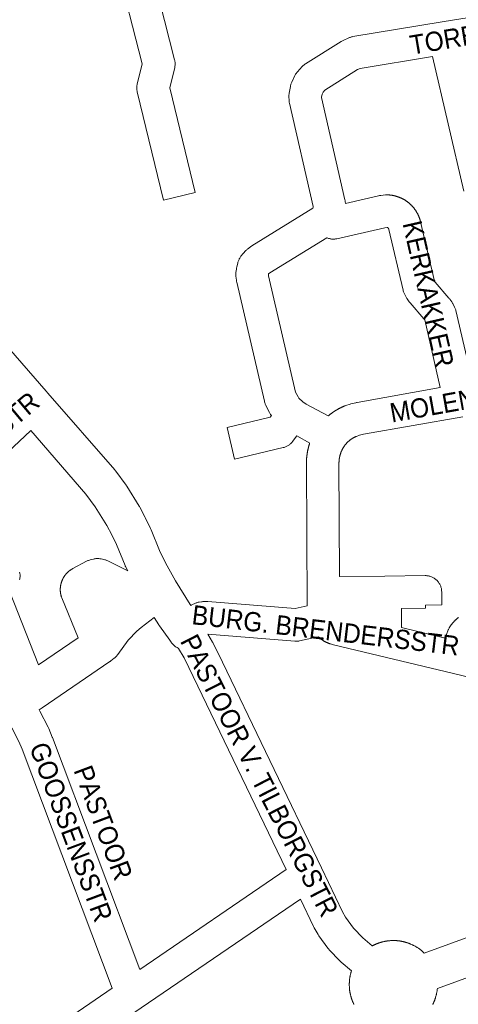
# Model space of a CAD drawing. Header units: metres. Extents: x 123819 to 142731, y 393440 to 405763.
# Tile 313 of 346: x 138069 to 138245, y 400057 to 400451. Entities that reach past the tile are written whole.
import ezdxf
from ezdxf.enums import TextEntityAlignment as Align

# ---------------------------------------------------------------- set-up
doc = ezdxf.new("R2010")
doc.units = ezdxf.units.M
doc.header["$MEASUREMENT"] = 0
for name, color, linetype, lineweight in [('gs-anno-wegen algemeen tekst', 7, 'Continuous', 0), ('gs-knt-aanvullende hoofdweg', 7, 'Continuous', 0), ('gs-knt-wegen algemeen', 7, 'Continuous', 0)]:
    doc.layers.add(name, color=color, linetype=linetype, lineweight=lineweight)
doc.styles.add('Style-Arial', font='arial.ttf')

msp = doc.modelspace()

# ---------------------------------------------------------------- linework, layer by layer
at = {"layer": 'gs-knt-aanvullende hoofdweg', "color": 7, "linetype": 'Continuous', "flags": 128}
for points in [[(138019.7, 400371.81), (138079.93, 400302.6), (138080.65, 400301.77), (138107.43, 400271.03), (138107.64, 400270.78), (138107.83, 400270.53), (138111.92, 400264.94), (138112.08, 400264.71), (138112.23, 400264.47), (138117.15, 400256.56), (138117.28, 400256.35), (138117.4, 400256.14), (138119.6, 400252.04), (138119.74, 400251.75), (138121.77, 400247.55), (138121.87, 400247.33), (138121.96, 400247.11), (138125.36, 400238.73), (138127.73, 400233.89), (138131.69, 400226.64), (138137.65, 400217.18), (138137.9, 400216.83)], [(138112.6, 400230.63), (138111.76, 400232.35), (138111.64, 400232.59), (138111.54, 400232.84), (138108.13, 400241.25), (138106.29, 400245.08), (138104.27, 400248.83), (138099.63, 400256.3), (138095.9, 400261.4), (138073.78, 400286.79)], [(138123.19, 400211.95), (138117.94, 400208.03), (138116.21, 400206.53), (138112.78, 400202.91), (138108.63, 400197.18), (138108.42, 400196.9), (138108.19, 400196.63), (138107.95, 400196.37), (138107.7, 400196.12), (138107.43, 400195.88), (138107.16, 400195.66), (138105.86, 400194.65), (138105.78, 400194.59), (138105.56, 400194.43), (138105.49, 400194.38), (138078.39, 400175.85), (138077.19, 400175.03)], [(138132.99, 400199.63), (138132.73, 400199.75), (138132.4, 400199.92), (138132.09, 400200.11), (138131.78, 400200.31), (138131.48, 400200.53), (138131.19, 400200.76), (138130.92, 400201.01), (138130.66, 400201.26), (138130.41, 400201.54), (138130.17, 400201.82), (138129.95, 400202.11), (138129.42, 400202.86), (138125.3, 400208.63), (138125.17, 400208.81), (138125.05, 400208.99), (138123.19, 400211.95)], [(138076.86, 400193), (138092.82, 400203.91)], [(138210.46, 400080.57), (138210.58, 400080.63), (138210.69, 400080.69), (138210.81, 400080.75), (138210.9, 400080.8), (138211.01, 400080.86), (138211.11, 400080.9), (138211.27, 400080.99), (138211.43, 400081.06), (138211.55, 400081.11), (138211.74, 400081.2), (138211.95, 400081.29), (138212.09, 400081.35), (138212.21, 400081.4), (138212.31, 400081.44), (138212.43, 400081.49), (138212.5, 400081.52), (138212.62, 400081.56), (138212.67, 400081.58), (138212.69, 400081.59), (138212.79, 400081.63), (138212.91, 400081.67), (138213.03, 400081.72), (138213.16, 400081.76), (138213.28, 400081.8), (138213.33, 400081.82), (138213.45, 400081.86), (138213.56, 400081.89), (138213.68, 400081.93), (138213.75, 400081.95), (138213.87, 400081.99), (138213.93, 400082.01), (138214.05, 400082.04), (138214.16, 400082.07), (138214.23, 400082.09), (138214.35, 400082.13), (138214.47, 400082.16), (138214.65, 400082.2), (138214.9, 400082.26), (138215.07, 400082.3), (138215.19, 400082.33), (138215.26, 400082.34), (138215.39, 400082.37), (138215.44, 400082.38), (138215.57, 400082.41), (138215.68, 400082.43), (138215.81, 400082.45), (138215.93, 400082.47), (138216.06, 400082.49), (138216.11, 400082.5), (138216.23, 400082.52), (138216.36, 400082.54), (138216.48, 400082.56), (138216.61, 400082.58), (138216.73, 400082.59), (138216.78, 400082.6), (138216.91, 400082.61), (138216.97, 400082.62), (138217.1, 400082.63), (138217.28, 400082.65), (138217.53, 400082.67), (138217.71, 400082.69), (138217.83, 400082.7), (138217.89, 400082.7), (138218.02, 400082.71), (138218.08, 400082.71), (138218.2, 400082.71), (138218.32, 400082.72), (138218.45, 400082.72), (138218.57, 400082.73), (138218.7, 400082.73), (138218.81, 400082.73), (138218.94, 400082.73), (138219, 400082.73), (138219.13, 400082.73), (138219.19, 400082.73), (138219.31, 400082.73), (138219.43, 400082.72), (138219.56, 400082.72), (138219.68, 400082.71), (138219.8, 400082.71), (138219.92, 400082.7), (138220.05, 400082.69), (138220.11, 400082.69), (138220.23, 400082.68), (138220.28, 400082.68), (138220.29, 400082.68), (138220.42, 400082.67), (138220.54, 400082.66), (138220.66, 400082.64), (138220.78, 400082.63), (138220.91, 400082.62), (138220.97, 400082.61), (138221.1, 400082.6), (138221.22, 400082.58), (138221.34, 400082.56), (138221.46, 400082.55), (138221.58, 400082.53), (138221.64, 400082.52), (138221.77, 400082.5), (138221.82, 400082.49), (138221.82, 400082.49), (138221.89, 400082.48), (138222.02, 400082.46), (138222.06, 400082.45), (138222.19, 400082.42), (138222.31, 400082.4), (138222.44, 400082.38), (138222.51, 400082.36), (138222.63, 400082.34), (138222.74, 400082.31), (138222.87, 400082.28), (138222.98, 400082.26), (138223.1, 400082.23), (138223.16, 400082.21), (138223.27, 400082.19), (138223.28, 400082.18), (138223.33, 400082.17), (138223.35, 400082.17), (138223.39, 400082.16), (138223.47, 400082.13), (138223.64, 400082.09), (138223.78, 400082.05), (138223.9, 400082.01), (138224.06, 400081.97), (138224.18, 400081.93), (138224.32, 400081.88), (138224.48, 400081.83), (138224.81, 400081.73), (138225.02, 400081.64), (138225.09, 400081.62), (138225.21, 400081.57), (138225.26, 400081.55), (138225.38, 400081.51), (138225.5, 400081.46), (138225.62, 400081.41), (138225.69, 400081.38), (138225.81, 400081.33), (138225.91, 400081.29), (138226.24, 400081.15), (138226.63, 400080.96), (138226.68, 400080.93), (138226.79, 400080.88), (138226.89, 400080.83), (138227, 400080.77), (138227.14, 400080.7), (138227.62, 400080.46), (138228, 400080.22), (138228.08, 400080.17), (138228.19, 400080.1), (138228.22, 400080.08), (138228.33, 400080.02), (138228.44, 400079.95), (138228.93, 400079.64), (138230.17, 400078.72), (138231.31, 400077.69), (138387.09, 400134.51)], [(138387.47, 400118.66), (138236.53, 400063.6), (138236.46, 400063.1), (138236.45, 400063.04), (138236.44, 400062.91), (138236.42, 400062.8), (138236.4, 400062.67), (138236.39, 400062.55), (138236.31, 400062.02), (138236.22, 400061.57), (138236.2, 400061.5), (138236.18, 400061.38), (138236.15, 400061.27), (138236.12, 400061.14), (138236.1, 400061.03), (138236.07, 400060.91), (138236.05, 400060.85), (138236.02, 400060.73), (138235.96, 400060.45), (138235.85, 400060.11), (138235.81, 400059.95), (138235.77, 400059.83), (138235.72, 400059.69), (138235.67, 400059.53), (138235.63, 400059.41), (138235.63, 400059.39), (138235.58, 400059.27), (138235.53, 400059.11), (138235.46, 400058.92), (138235.41, 400058.8), (138235.39, 400058.75), (138235.35, 400058.63), (138235.3, 400058.51), (138235.25, 400058.39), (138235.22, 400058.32), (138235.17, 400058.2), (138235.13, 400058.1), (138235.08, 400057.99), (138235.05, 400057.92), (138235, 400057.8), (138234.95, 400057.7), (138234.9, 400057.59), (138234.85, 400057.49), (138234.83, 400057.44), (138234.83, 400057.44), (138234.8, 400057.38), (138234.77, 400057.33), (138234.72, 400057.22), (138234.67, 400057.12)], [(138203.16, 400057.17), (138203.11, 400057.27), (138203.05, 400057.38), (138203.03, 400057.43), (138202.97, 400057.54), (138202.95, 400057.59), (138202.9, 400057.71), (138202.81, 400057.9), (138202.72, 400058.11), (138202.66, 400058.25), (138202.61, 400058.37), (138202.58, 400058.45), (138202.57, 400058.46), (138202.57, 400058.47), (138202.52, 400058.59), (138202.49, 400058.66), (138202.45, 400058.78), (138202.43, 400058.83), (138202.38, 400058.95), (138202.34, 400059.07), (138202.29, 400059.19), (138202.25, 400059.32), (138202.21, 400059.44), (138202.19, 400059.49), (138202.15, 400059.61), (138202.12, 400059.72), (138202.08, 400059.84), (138202.06, 400059.91), (138202.05, 400059.94), (138202.04, 400059.97), (138202.02, 400060.03), (138202.01, 400060.09), (138201.97, 400060.21), (138201.92, 400060.39), (138201.85, 400060.63), (138201.81, 400060.81), (138201.78, 400060.94), (138201.75, 400061.06), (138201.71, 400061.23), (138201.68, 400061.35), (138201.66, 400061.42), (138201.66, 400061.46), (138201.65, 400061.52), (138201.64, 400061.55), (138201.63, 400061.6), (138201.6, 400061.73), (138201.58, 400061.84), (138201.56, 400061.97), (138201.54, 400062.09), (138201.52, 400062.22), (138201.51, 400062.27), (138201.49, 400062.39), (138201.47, 400062.51), (138201.45, 400062.64), (138201.43, 400062.76), (138201.4, 400063), (138201.38, 400063.26), (138201.36, 400063.43), (138201.34, 400063.69), (138201.32, 400063.86), (138201.32, 400063.99), (138201.31, 400064.05), (138201.31, 400064.18), (138201.3, 400064.24), (138201.3, 400064.36), (138201.28, 400064.56), (138201.28, 400064.73), (138201.28, 400064.86), (138201.28, 400064.97), (138201.28, 400065.1), (138201.28, 400065.16), (138201.28, 400065.29), (138201.28, 400065.34), (138201.29, 400065.47), (138201.29, 400065.59), (138201.29, 400065.72), (138201.3, 400065.84), (138201.31, 400066.13), (138201.33, 400066.39), (138201.33, 400066.45), (138201.35, 400066.58), (138201.36, 400066.7), (138201.37, 400066.82), (138201.38, 400066.94), (138201.39, 400067.07), (138201.4, 400067.13), (138201.42, 400067.26), (138201.43, 400067.37), (138201.47, 400067.69), (138201.53, 400068.05), (138201.55, 400068.17), (138201.56, 400068.22), (138201.59, 400068.35), (138201.61, 400068.47), (138201.63, 400068.6), (138201.65, 400068.67), (138201.67, 400068.79), (138201.76, 400069.23), (138201.88, 400069.63), (138201.92, 400069.8), (138201.96, 400069.94), (138202, 400070.06), (138202.05, 400070.22), (138202.14, 400070.55)]]:
    msp.add_lwpolyline(points, dxfattribs=at)
at = {"layer": 'gs-knt-wegen algemeen', "color": 7, "linetype": 'Continuous', "flags": 128}
for points in [[(138121.15, 400475.16), (138131.38, 400435.14), (138131.45, 400434.83), (138131.51, 400434.51), (138131.55, 400434.2), (138131.57, 400433.88), (138131.58, 400433.56), (138131.58, 400433.25), (138131.56, 400432.93), (138131.52, 400432.61), (138131.47, 400432.3), (138131.4, 400431.99), (138129.43, 400423.9), (138139.6, 400382, -0.368289), (138139.59, 400381.99), (138126.95, 400378.92, -0.368289), (138126.94, 400378.93), (138116.41, 400422.36), (138116.34, 400422.67), (138116.29, 400422.97), (138116.25, 400423.28), (138116.23, 400423.59), (138116.22, 400423.9), (138116.23, 400424.21), (138116.25, 400424.52), (138116.29, 400424.83), (138116.34, 400425.13), (138116.41, 400425.44), (138118.36, 400433.49), (138108.11, 400473.62)], [(138185.46, 400281.8), (138180.25, 400284.62), (138178.56, 400282.39), (138178.38, 400282.16), (138178.18, 400281.93), (138177.97, 400281.72), (138177.76, 400281.51), (138177.53, 400281.32), (138177.3, 400281.13), (138177.05, 400280.96), (138176.8, 400280.79), (138176.55, 400280.64), (138176.28, 400280.5), (138176.01, 400280.38), (138175.74, 400280.26), (138175.46, 400280.16), (138175.17, 400280.07), (138174.88, 400279.99), (138155.37, 400275.35, -0.368493), (138155.36, 400275.35), (138152.35, 400288, -0.368493), (138152.36, 400288.01), (138169.6, 400292.12), (138170.1, 400292.78), (138169.91, 400293.04), (138169.74, 400293.27), (138169.59, 400293.51), (138169.45, 400293.76), (138169.32, 400294), (138167.8, 400297.11), (138167.67, 400297.38), (138167.56, 400297.65), (138167.46, 400297.93), (138167.37, 400298.22), (138167.3, 400298.51), (138156.23, 400346.19), (138156.18, 400346.44), (138156.14, 400346.7), (138156.1, 400346.95), (138155.92, 400348.57), (138155.9, 400348.87), (138155.89, 400349.16), (138155.89, 400349.45), (138155.9, 400349.75), (138155.93, 400350.04), (138156.09, 400351.42), (138156.13, 400351.69), (138156.18, 400351.96), (138156.24, 400352.23), (138156.65, 400353.87), (138156.72, 400354.14), (138156.81, 400354.41), (138156.9, 400354.68), (138157.01, 400354.94), (138157.14, 400355.2), (138157.27, 400355.45), (138157.41, 400355.7), (138157.91, 400356.52), (138158.06, 400356.75), (138158.22, 400356.98), (138158.39, 400357.2), (138158.57, 400357.41), (138158.76, 400357.62), (138159.88, 400358.79), (138160.1, 400359.01), (138160.32, 400359.21), (138160.55, 400359.4), (138161.71, 400360.32), (138161.91, 400360.47), (138162.12, 400360.61), (138162.33, 400360.75), (138186.72, 400375.77), (138186.84, 400376.17), (138186.8, 400376.43), (138177.34, 400417.76), (138177.28, 400418.05), (138177.23, 400418.34), (138177.2, 400418.64), (138177.18, 400418.94), (138177.12, 400420.35), (138177.12, 400420.62), (138177.12, 400420.9), (138177.14, 400421.18), (138177.17, 400421.45), (138177.21, 400421.73), (138177.69, 400424.5), (138177.75, 400424.81), (138177.82, 400425.1), (138177.91, 400425.4), (138178.01, 400425.69), (138178.12, 400425.97), (138178.25, 400426.25), (138179.48, 400428.79), (138179.62, 400429.06), (138179.78, 400429.33), (138179.94, 400429.58), (138180.12, 400429.83), (138180.31, 400430.08), (138180.51, 400430.31), (138182.41, 400432.4), (138182.61, 400432.62), (138182.83, 400432.82), (138183.05, 400433.02), (138183.29, 400433.21), (138183.53, 400433.39), (138183.78, 400433.55), (138198.07, 400442.47), (138198.31, 400442.61), (138198.56, 400442.74), (138198.82, 400442.87), (138201.08, 400443.9), (138201.34, 400444.01), (138201.61, 400444.11), (138201.88, 400444.2), (138202.16, 400444.28), (138202.43, 400444.34), (138202.71, 400444.4), (138238.49, 400450.33), (138238.51, 400450.33), (138314.08, 400462.65)], [(138197.42, 400228.41), (138197.49, 400228.41), (138215.48, 400228.58), (138231.69, 400228.74), (138232.01, 400228.73), (138232.32, 400228.71), (138232.64, 400228.68), (138232.96, 400228.62), (138233.27, 400228.56), (138233.58, 400228.48), (138233.88, 400228.38), (138234.18, 400228.27), (138234.48, 400228.14), (138234.76, 400228), (138235.04, 400227.84), (138235.31, 400227.68), (138235.58, 400227.49), (138235.83, 400227.3), (138236.07, 400227.09), (138236.31, 400226.88), (138236.53, 400226.65), (138236.74, 400226.41), (138236.94, 400226.16), (138237.13, 400225.9), (138237.3, 400225.63), (138237.46, 400225.35), (138237.61, 400225.07), (138237.74, 400224.78), (138237.86, 400224.48), (138237.96, 400224.18), (138238.05, 400223.87), (138238.12, 400223.56), (138238.18, 400223.25), (138238.22, 400222.93), (138238.25, 400222.61), (138238.26, 400222.29), (138238.31, 400217, -0.385185), (138238.3, 400216.99), (138231.81, 400216.93), (138231.82, 400215.73, -0.385199), (138231.81, 400215.72), (138222.13, 400215.63), (138222.22, 400207.92)]]:
    msp.add_lwpolyline(points, format="xyb", dxfattribs=at)
for points in [[(138234.6, 400436.48), (138205.69, 400431.69), (138204.6, 400431.19), (138191.45, 400422.99), (138190.78, 400422.25), (138190.36, 400421.39), (138190.16, 400420.21), (138190.16, 400420.08), (138199.56, 400379.06), (138199.61, 400378.78), (138199.66, 400378.5), (138199.77, 400377.7)], [(138247.15, 400382.57), (138234.6, 400436.48)], [(138199.77, 400377.7), (138213.03, 400380.74), (138213.31, 400380.8), (138213.59, 400380.85), (138213.88, 400380.88), (138215.84, 400381.07), (138216.13, 400381.09), (138216.41, 400381.09), (138216.7, 400381.09), (138216.84, 400381.08), (138216.98, 400381.08), (138217.13, 400381.07), (138217.27, 400381.06), (138217.41, 400381.05), (138217.55, 400381.03), (138217.7, 400381.02), (138217.84, 400381), (138217.98, 400380.98), (138218.12, 400380.96), (138218.26, 400380.94), (138218.4, 400380.92), (138218.55, 400380.9), (138218.69, 400380.87), (138218.83, 400380.85), (138218.97, 400380.82), (138219.11, 400380.79), (138219.25, 400380.76), (138219.39, 400380.73), (138219.52, 400380.69), (138219.66, 400380.66), (138219.8, 400380.62), (138219.94, 400380.58), (138220.08, 400380.54), (138220.21, 400380.5), (138220.35, 400380.46), (138220.49, 400380.42), (138220.62, 400380.37), (138220.76, 400380.33), (138220.89, 400380.28), (138221.03, 400380.23), (138221.16, 400380.18), (138221.29, 400380.13), (138221.43, 400380.08), (138221.56, 400380.02), (138221.69, 400379.97), (138221.82, 400379.91), (138221.95, 400379.85), (138222.08, 400379.79), (138222.21, 400379.73), (138222.34, 400379.67), (138222.47, 400379.6), (138222.6, 400379.54), (138222.72, 400379.47), (138222.85, 400379.41), (138222.97, 400379.34), (138223.1, 400379.27), (138223.22, 400379.2), (138223.34, 400379.12), (138223.47, 400379.05), (138223.59, 400378.97), (138223.71, 400378.9), (138223.83, 400378.82), (138223.95, 400378.74), (138224.07, 400378.66), (138224.18, 400378.58), (138224.3, 400378.5), (138224.42, 400378.41), (138224.53, 400378.33), (138224.65, 400378.24), (138224.76, 400378.16), (138224.87, 400378.07), (138224.98, 400377.98), (138225.09, 400377.89), (138225.2, 400377.8), (138225.31, 400377.7), (138225.42, 400377.61), (138225.53, 400377.52), (138225.63, 400377.42), (138225.74, 400377.32), (138225.84, 400377.22), (138225.94, 400377.12), (138226.05, 400377.02), (138226.15, 400376.92)], [(138226.15, 400376.92), (138226.25, 400376.82), (138226.35, 400376.72), (138226.44, 400376.61), (138226.54, 400376.51), (138226.64, 400376.4), (138226.73, 400376.29), (138226.82, 400376.19), (138226.92, 400376.08), (138227.01, 400375.97), (138227.1, 400375.86), (138227.19, 400375.74), (138227.27, 400375.63), (138227.36, 400375.52), (138227.44, 400375.4), (138227.53, 400375.29), (138227.61, 400375.17), (138227.69, 400375.05), (138227.77, 400374.94), (138227.85, 400374.82), (138227.93, 400374.7), (138228.01, 400374.58), (138228.08, 400374.46), (138228.16, 400374.33), (138228.23, 400374.21), (138228.31, 400374.09), (138228.38, 400373.96), (138228.44, 400373.84), (138228.51, 400373.71), (138228.58, 400373.58), (138228.65, 400373.46), (138228.71, 400373.33), (138228.77, 400373.2), (138228.83, 400373.07), (138228.89, 400372.94), (138228.95, 400372.81), (138229.01, 400372.68), (138229.07, 400372.55), (138229.12, 400372.42), (138229.18, 400372.29), (138229.23, 400372.15), (138229.28, 400372.02), (138229.33, 400371.89), (138229.38, 400371.75), (138229.42, 400371.62), (138229.47, 400371.48), (138229.51, 400371.35), (138229.56, 400371.21), (138229.6, 400371.07), (138229.64, 400370.93), (138229.68, 400370.8), (138229.71, 400370.66), (138229.75, 400370.52), (138229.78, 400370.38), (138229.82, 400370.24), (138235.34, 400346.61), (138235.68, 400346.14), (138241.16, 400339.81), (138241.34, 400339.59), (138241.52, 400339.37), (138242.33, 400338.24), (138242.48, 400338.02), (138242.63, 400337.79), (138242.76, 400337.56), (138242.88, 400337.32), (138243.45, 400336.19), (138243.58, 400335.91), (138243.69, 400335.63), (138243.8, 400335.34), (138243.88, 400335.05), (138243.96, 400334.76), (138250.54, 400306.23)], [(138237.7, 400303.95), (138231.45, 400331.07), (138231.13, 400331.5), (138225.65, 400337.84), (138225.46, 400338.06), (138225.29, 400338.29), (138224.45, 400339.46), (138224.29, 400339.68), (138224.15, 400339.92), (138224.01, 400340.16), (138223.88, 400340.4), (138223.33, 400341.53), (138223.21, 400341.8), (138223.09, 400342.07), (138223, 400342.35), (138222.91, 400342.63), (138222.84, 400342.91), (138217.14, 400367.29), (138217.13, 400367.31), (138217.12, 400367.35), (138217.11, 400367.38), (138217.1, 400367.41), (138217.09, 400367.44), (138217.08, 400367.47), (138217.07, 400367.5), (138217.05, 400367.53), (138217.04, 400367.56), (138217.02, 400367.59), (138217, 400367.62), (138216.99, 400367.65), (138216.97, 400367.67), (138216.95, 400367.7), (138216.93, 400367.73), (138216.9, 400367.75), (138216.88, 400367.78), (138216.86, 400367.8), (138216.83, 400367.82), (138216.81, 400367.84), (138216.78, 400367.87), (138216.76, 400367.89), (138216.73, 400367.91), (138216.7, 400367.92), (138216.67, 400367.94), (138216.65, 400367.96), (138216.62, 400367.97), (138216.59, 400367.99), (138216.56, 400368), (138216.53, 400368.01), (138216.49, 400368.03), (138216.46, 400368.04), (138216.43, 400368.04), (138215.52, 400367.96), (138196.35, 400363.55), (138196.05, 400363.49), (138195.74, 400363.44), (138195.44, 400363.41), (138195.13, 400363.39), (138194.82, 400363.39), (138194.51, 400363.4), (138194.21, 400363.42), (138193.9, 400363.46), (138193.6, 400363.52), (138193.3, 400363.58), (138193, 400363.67), (138192.71, 400363.76), (138192.42, 400363.87), (138192.31, 400363.92)], [(138192.31, 400363.92), (138169.48, 400349.86), (138168.98, 400349.47), (138168.97, 400349.46), (138168.95, 400349.26), (138169, 400348.76), (138179.81, 400302.18), (138180.76, 400300.26), (138181.12, 400299.76), (138182.65, 400298.27), (138183.97, 400297.41), (138192.81, 400292.63)], [(138192.81, 400292.63), (138192.9, 400292.7), (138192.99, 400292.78), (138193.08, 400292.86), (138193.18, 400292.93), (138193.27, 400293.01), (138193.37, 400293.09), (138193.46, 400293.16), (138193.56, 400293.24), (138193.65, 400293.31), (138193.75, 400293.38), (138193.85, 400293.46), (138193.94, 400293.53), (138194.04, 400293.6), (138194.14, 400293.67), (138194.24, 400293.75), (138194.33, 400293.82), (138194.43, 400293.89), (138194.53, 400293.96), (138194.63, 400294.03), (138194.73, 400294.1), (138194.83, 400294.17), (138194.93, 400294.23), (138195.03, 400294.3), (138195.13, 400294.37), (138195.23, 400294.43), (138195.33, 400294.5), (138195.44, 400294.57), (138195.54, 400294.63), (138195.64, 400294.7), (138195.74, 400294.76), (138195.85, 400294.82), (138195.95, 400294.89), (138196.06, 400294.95), (138196.16, 400295.01), (138196.26, 400295.07), (138196.37, 400295.13), (138196.47, 400295.19), (138196.58, 400295.25), (138196.69, 400295.31), (138196.79, 400295.37), (138196.9, 400295.43), (138197, 400295.49), (138197.11, 400295.55), (138197.22, 400295.6), (138197.33, 400295.66), (138197.43, 400295.71), (138197.54, 400295.77), (138197.65, 400295.82), (138197.76, 400295.88), (138197.87, 400295.93), (138197.98, 400295.99), (138198.08, 400296.04), (138198.19, 400296.09), (138198.3, 400296.14), (138198.41, 400296.19), (138198.52, 400296.24), (138198.63, 400296.29), (138198.75, 400296.34), (138198.86, 400296.39), (138198.97, 400296.44), (138199.08, 400296.49), (138199.19, 400296.53), (138199.3, 400296.58), (138199.42, 400296.63), (138199.67, 400296.72), (138199.92, 400296.81), (138201.67, 400297.36), (138201.95, 400297.44), (138203.84, 400297.94), (138204.11, 400298), (138204.37, 400298.06), (138237.7, 400303.95)], [(138246.72, 400292.33), (138206.91, 400285.28), (138205.43, 400284.89), (138204.1, 400284.47), (138204.01, 400284.43), (138203.92, 400284.4), (138203.84, 400284.36), (138203.75, 400284.32), (138203.66, 400284.27), (138203.58, 400284.23), (138203.49, 400284.19), (138203.41, 400284.15), (138203.32, 400284.1), (138203.24, 400284.06), (138203.16, 400284.01), (138203.07, 400283.97), (138202.99, 400283.92), (138202.91, 400283.87), (138202.82, 400283.83), (138202.74, 400283.78), (138202.66, 400283.73), (138202.58, 400283.68), (138202.5, 400283.63), (138202.42, 400283.58), (138202.34, 400283.52), (138202.26, 400283.47), (138202.18, 400283.42), (138202.1, 400283.36), (138202.02, 400283.31), (138201.94, 400283.25), (138201.87, 400283.2), (138201.79, 400283.14), (138201.71, 400283.08), (138201.64, 400283.02), (138201.56, 400282.97), (138201.49, 400282.91), (138201.41, 400282.85), (138201.34, 400282.79), (138201.26, 400282.73), (138201.19, 400282.66), (138201.12, 400282.6), (138201.05, 400282.54), (138200.98, 400282.48), (138200.9, 400282.41), (138200.83, 400282.35), (138200.76, 400282.28), (138200.7, 400282.22), (138200.63, 400282.15), (138200.56, 400282.08), (138200.49, 400282.02), (138200.42, 400281.95), (138200.36, 400281.88), (138200.29, 400281.81), (138200.23, 400281.74), (138200.16, 400281.67), (138200.1, 400281.6), (138200.03, 400281.53), (138199.97, 400281.46), (138199.91, 400281.38), (138199.85, 400281.31), (138199.79, 400281.24), (138199.73, 400281.16), (138199.67, 400281.09), (138199.61, 400281.01), (138199.55, 400280.94), (138199.49, 400280.86), (138199.43, 400280.79), (138199.38, 400280.71), (138199.31, 400280.62), (138199.24, 400280.52), (138199.18, 400280.43), (138199.12, 400280.33), (138199.05, 400280.24), (138198.99, 400280.14), (138198.93, 400280.04), (138198.87, 400279.94), (138198.81, 400279.84), (138198.75, 400279.75), (138198.7, 400279.65), (138198.64, 400279.55), (138198.59, 400279.44), (138198.53, 400279.34), (138198.48, 400279.25), (138198.48, 400279.24), (138198.48, 400279.24), (138198.43, 400279.14), (138198.38, 400279.04), (138198.33, 400278.93), (138198.28, 400278.83), (138198.23, 400278.73), (138198.18, 400278.62), (138198.13, 400278.52), (138198.09, 400278.41), (138198.05, 400278.3), (138198, 400278.2), (138197.96, 400278.09), (138197.92, 400277.98), (138197.88, 400277.88), (138197.84, 400277.77), (138197.8, 400277.66), (138197.77, 400277.55), (138197.73, 400277.44), (138197.7, 400277.33), (138197.66, 400277.22), (138197.63, 400277.11), (138197.6, 400277), (138197.57, 400276.89), (138197.54, 400276.78), (138197.51, 400276.67), (138197.48, 400276.56), (138197.46, 400276.44), (138197.43, 400276.33), (138197.41, 400276.22), (138197.38, 400276.11), (138197.36, 400276), (138197.34, 400275.88), (138197.32, 400275.77), (138197.3, 400275.66), (138197.29, 400275.54), (138197.27, 400275.43), (138197.25, 400275.32), (138197.24, 400275.2), (138197.23, 400275.09), (138197.21, 400274.97), (138197.2, 400274.86), (138197.19, 400274.74), (138197.18, 400274.63), (138197.18, 400274.52), (138197.17, 400274.4), (138197.17, 400274.29), (138197.16, 400274.17), (138197.16, 400274.06), (138197.16, 400273.94), (138197.16, 400273.83), (138197.42, 400228.41)], [(138073.78, 400286.79), (138057.74, 400271.72), (138057.52, 400271.53), (138057.29, 400271.34), (138057.05, 400271.16), (138056.81, 400271), (138056.56, 400270.85), (138056.3, 400270.7), (138035.72, 400259.93)], [(138184.47, 400216.61), (138184.14, 400273.78), (138184.14, 400273.83), (138184.14, 400273.95), (138184.14, 400274.08), (138184.14, 400274.21), (138184.14, 400274.33), (138184.14, 400274.46), (138184.15, 400274.59), (138184.15, 400274.72), (138184.16, 400274.84), (138184.16, 400274.97), (138184.17, 400275.1), (138184.18, 400275.22), (138184.18, 400275.35), (138184.19, 400275.48), (138184.2, 400275.6), (138184.21, 400275.73), (138184.22, 400275.86), (138184.23, 400275.98), (138184.24, 400276.11), (138184.26, 400276.24), (138184.27, 400276.36), (138184.28, 400276.49), (138184.3, 400276.61), (138184.31, 400276.74), (138184.33, 400276.87), (138184.34, 400276.99), (138184.36, 400277.12), (138184.38, 400277.24), (138184.39, 400277.37), (138184.41, 400277.5), (138184.43, 400277.62), (138184.45, 400277.75), (138184.47, 400277.87), (138184.49, 400278), (138184.52, 400278.12), (138184.54, 400278.25), (138184.56, 400278.37), (138184.58, 400278.5), (138184.61, 400278.62), (138184.63, 400278.75), (138184.66, 400278.87), (138184.69, 400279), (138184.71, 400279.12), (138184.74, 400279.24), (138184.77, 400279.37), (138184.8, 400279.49), (138184.83, 400279.61), (138184.86, 400279.74), (138184.89, 400279.86), (138184.92, 400279.98), (138184.95, 400280.11), (138184.98, 400280.23), (138185.02, 400280.35), (138185.05, 400280.47), (138185.08, 400280.6), (138185.12, 400280.72), (138185.15, 400280.84), (138185.19, 400280.96), (138185.23, 400281.08), (138185.26, 400281.21), (138185.3, 400281.33), (138185.34, 400281.45), (138185.38, 400281.57), (138185.42, 400281.69), (138185.46, 400281.8)], [(138092.82, 400203.91), (138086.25, 400219.79), (138086.14, 400220.06), (138086.05, 400220.32), (138086.02, 400220.42), (138085.99, 400220.52), (138085.96, 400220.62), (138085.94, 400220.72), (138085.91, 400220.82), (138085.88, 400220.92), (138085.86, 400221.02), (138085.84, 400221.12), (138085.82, 400221.22), (138085.8, 400221.32), (138085.78, 400221.42), (138085.76, 400221.52), (138085.74, 400221.63), (138085.72, 400221.73), (138085.71, 400221.83), (138085.69, 400221.93), (138085.68, 400222.03), (138085.67, 400222.14), (138085.66, 400222.24), (138085.65, 400222.34), (138085.64, 400222.44), (138085.63, 400222.55), (138085.63, 400222.65), (138085.62, 400222.75), (138085.62, 400222.86), (138085.61, 400222.96), (138085.61, 400223.06), (138085.61, 400223.17), (138085.61, 400223.27), (138085.61, 400223.37), (138085.62, 400223.48), (138085.62, 400223.58), (138085.62, 400223.68), (138085.63, 400223.78), (138085.64, 400223.89), (138085.64, 400223.99), (138085.65, 400224.09), (138085.66, 400224.2), (138085.68, 400224.3), (138085.69, 400224.4), (138085.7, 400224.5), (138085.72, 400224.61), (138085.73, 400224.71), (138085.75, 400224.81), (138085.77, 400224.91), (138085.79, 400225.01), (138085.81, 400225.11), (138085.83, 400225.21), (138085.85, 400225.31), (138085.88, 400225.41), (138085.9, 400225.52), (138085.93, 400225.61), (138085.95, 400225.71), (138085.98, 400225.81), (138086.01, 400225.91), (138086.04, 400226.01), (138086.07, 400226.11), (138086.1, 400226.21), (138086.14, 400226.31), (138086.17, 400226.4), (138086.21, 400226.5), (138086.24, 400226.6), (138086.28, 400226.69), (138086.32, 400226.79), (138086.36, 400226.88), (138086.4, 400226.98), (138086.44, 400227.07), (138086.48, 400227.17), (138086.53, 400227.26), (138086.57, 400227.35), (138086.62, 400227.44), (138086.66, 400227.54), (138086.71, 400227.63), (138086.76, 400227.72), (138086.81, 400227.81), (138086.86, 400227.9), (138086.91, 400227.99), (138086.97, 400228.08), (138087.02, 400228.17), (138087.07, 400228.25), (138087.13, 400228.34), (138087.19, 400228.43), (138087.24, 400228.51), (138087.3, 400228.6), (138087.36, 400228.68), (138087.42, 400228.77), (138087.48, 400228.85), (138087.54, 400228.93), (138087.61, 400229.01), (138087.67, 400229.09), (138087.73, 400229.18), (138087.8, 400229.25), (138087.87, 400229.33), (138087.93, 400229.41), (138088, 400229.49), (138088.07, 400229.57), (138088.14, 400229.64), (138088.21, 400229.72), (138088.28, 400229.79), (138088.35, 400229.87), (138088.43, 400229.94), (138088.5, 400230.01), (138088.57, 400230.08), (138088.65, 400230.15), (138088.72, 400230.22), (138088.8, 400230.29), (138088.88, 400230.36), (138088.96, 400230.43), (138089.04, 400230.49), (138089.12, 400230.56), (138089.2, 400230.62), (138089.28, 400230.69), (138089.36, 400230.75), (138089.44, 400230.81), (138089.52, 400230.87), (138089.61, 400230.93), (138089.69, 400230.99), (138089.78, 400231.05), (138089.86, 400231.11), (138089.95, 400231.17), (138090.04, 400231.22), (138090.12, 400231.28), (138090.21, 400231.33), (138090.3, 400231.38), (138090.39, 400231.44), (138090.48, 400231.49), (138090.57, 400231.54), (138090.66, 400231.59), (138096.1, 400234.47), (138096.38, 400234.61), (138096.67, 400234.74), (138096.96, 400234.85), (138097.25, 400234.95), (138097.55, 400235.03), (138098.93, 400235.38), (138099.23, 400235.45), (138099.54, 400235.51), (138099.85, 400235.55), (138100.16, 400235.57), (138100.47, 400235.58), (138100.78, 400235.58), (138101.1, 400235.56), (138101.41, 400235.52), (138101.71, 400235.47), (138102.02, 400235.41), (138103.4, 400235.08), (138103.71, 400235.01), (138104, 400234.91), (138104.29, 400234.81), (138104.58, 400234.69), (138104.86, 400234.55), (138112.6, 400230.63)], [(138069.34, 400230.08), (138069.4, 400229.77), (138069.45, 400229.47), (138069.49, 400229.16), (138069.51, 400228.85), (138069.51, 400228.54), (138069.5, 400228.23), (138069.48, 400227.92), (138069.44, 400227.61), (138069.38, 400227.31), (138069.32, 400227.01)], [(138065.34, 400222.52), (138076.86, 400193)], [(138137.9, 400216.83), (138138.05, 400216.92), (138138.3, 400217.06), (138138.55, 400217.18), (138139.46, 400217.6), (138139.73, 400217.72), (138140.01, 400217.83), (138140.29, 400217.92), (138140.57, 400218), (138140.86, 400218.07), (138141.15, 400218.12), (138142.12, 400218.28), (138142.39, 400218.32), (138142.66, 400218.35), (138142.92, 400218.36), (138143.89, 400218.4), (138144.15, 400218.4), (138144.41, 400218.4)], [(138144.41, 400218.4), (138144.66, 400218.38), (138144.67, 400218.38), (138144.67, 400218.38), (138179.56, 400215.56), (138184.47, 400216.61)], [(138239.71, 400203.71), (138239.84, 400204.24), (138239.92, 400204.55), (138240.02, 400204.85), (138240.13, 400205.14), (138240.88, 400207.03), (138240.98, 400207.25), (138241.08, 400207.47), (138241.19, 400207.69), (138241.31, 400207.9), (138241.38, 400208.02), (138241.45, 400208.13), (138241.53, 400208.25), (138241.6, 400208.37), (138241.67, 400208.48), (138241.75, 400208.6), (138241.83, 400208.71), (138241.9, 400208.82), (138241.98, 400208.93), (138242.06, 400209.05), (138242.15, 400209.16), (138242.23, 400209.26), (138242.31, 400209.37), (138242.4, 400209.48), (138242.48, 400209.59), (138242.57, 400209.69), (138242.66, 400209.8), (138242.75, 400209.9), (138242.84, 400210.01), (138242.93, 400210.11), (138243.02, 400210.21), (138243.11, 400210.31), (138243.21, 400210.41), (138243.3, 400210.51), (138243.4, 400210.61), (138243.5, 400210.7), (138243.59, 400210.8), (138243.69, 400210.9), (138243.79, 400210.99), (138243.89, 400211.08), (138244, 400211.17), (138244.1, 400211.26), (138244.2, 400211.35), (138244.31, 400211.44), (138244.41, 400211.53), (138244.52, 400211.62), (138244.63, 400211.7), (138244.73, 400211.79), (138244.84, 400211.87), (138244.95, 400211.95)], [(138222.22, 400207.92), (138239.71, 400203.71)], [(138144.73, 400205.31), (138146.55, 400202.11), (138146.63, 400201.96), (138146.7, 400201.82), (138146.71, 400201.82), (138146.71, 400201.82)], [(138188.87, 400204.24), (138181.34, 400202.63), (138181.03, 400202.57), (138180.72, 400202.53), (138180.4, 400202.5), (138180.09, 400202.49), (138179.77, 400202.49), (138179.46, 400202.51), (138144.73, 400205.31)], [(138146.71, 400201.82), (138148.75, 400197.77), (138148.8, 400197.66), (138190.18, 400111.82), (138190.19, 400111.79), (138198.57, 400094.23), (138199.83, 400092.08), (138203.03, 400087.69), (138206.76, 400083.75), (138210.46, 400080.57)], [(138375.64, 400157.69), (138243, 400189.52), (138242.99, 400189.52), (138194.9, 400201.1), (138193.78, 400201.4), (138193.63, 400201.45), (138193.49, 400201.5), (138193.36, 400201.54), (138193.22, 400201.59), (138193.09, 400201.64), (138192.95, 400201.69), (138192.82, 400201.75), (138192.68, 400201.8), (138192.55, 400201.86), (138192.42, 400201.92), (138192.29, 400201.98), (138192.15, 400202.04), (138192.02, 400202.1), (138191.89, 400202.16), (138191.76, 400202.23), (138191.64, 400202.29), (138191.62, 400202.3), (138191.5, 400202.37), (138191.37, 400202.44), (138191.24, 400202.51), (138191.12, 400202.58), (138191, 400202.65), (138190.87, 400202.73), (138190.75, 400202.8), (138190.63, 400202.88), (138190.62, 400202.89), (138190.5, 400202.97), (138190.38, 400203.05), (138190.26, 400203.13), (138190.14, 400203.21), (138190.02, 400203.3), (138189.91, 400203.38), (138189.79, 400203.47), (138189.73, 400203.51), (138189.67, 400203.56), (138189.57, 400203.64), (138189.47, 400203.72), (138189.37, 400203.8), (138189.26, 400203.89), (138189.16, 400203.98), (138189.06, 400204.06), (138188.96, 400204.15), (138188.87, 400204.24)], [(138176.02, 400111.21), (138137.1, 400191.96), (138135.15, 400195.82), (138132.99, 400199.63)], [(138077.19, 400175.03), (138077.32, 400174.81), (138077.45, 400174.57), (138080.76, 400168.05), (138080.88, 400167.81), (138080.99, 400167.56), (138082.37, 400164.17), (138082.44, 400164.01), (138117.47, 400071.18)], [(138106.41, 400063.62), (138070.29, 400159.33), (138069.04, 400162.39), (138066.28, 400167.81)], [(138117.47, 400071.18), (138176.02, 400111.21)], [(138181.71, 400099.33), (138117.98, 400055.76), (138075.77, 400026.9)], [(138202.14, 400070.55), (138198.02, 400074.09), (138197.86, 400074.24), (138197.7, 400074.39), (138197.54, 400074.55), (138193.29, 400079.04), (138193.1, 400079.24), (138192.92, 400079.46), (138192.75, 400079.68), (138189.12, 400084.68), (138188.94, 400084.94), (138188.77, 400085.21), (138187.21, 400087.87), (138187.07, 400088.12), (138186.94, 400088.37), (138181.71, 400099.33)], [(137825.22, 399893.49), (137883.15, 399912.47), (137885.67, 399913.54), (137890.95, 399916.39), (137907.09, 399927.36), (137999.31, 399990.4), (138063.02, 400033.96), (138106.41, 400063.62)]]:
    msp.add_lwpolyline(points, dxfattribs=at)

# ---------------------------------------------------------------- texts
at = {"layer": 'gs-anno-wegen algemeen tekst', "color": 7, "style": 'Style-Arial', "width": 0.909091}
for s, rotation, p in [('TORENAKKER', 9.5735, (138258.83, 400446.54)), ('KERKAKKER', 282.844, (138232.95, 400341.39)), ('MOLENAKKER', 10.1075, (138251.06, 400299.72)), ('MOLENSTR', 40.0198, (138054.78, 400282.47)), ('BURG. BRENDERSSTR', 353.258, (138191.84, 400206.87)), ('PASTOOR V. TILBORGSTR', 297.1345, (138165.33, 400148.74)), ('GOOSSENSSTR', 290.5299, (138089.97, 400126.16)), ('PASTOOR', 290.5299, (138102.82, 400129.85))]:
    msp.add_text(s, height=7.7, rotation=rotation, dxfattribs=at).set_placement(p, align=Align.MIDDLE_CENTER)

doc.saveas('drawing.dxf')
